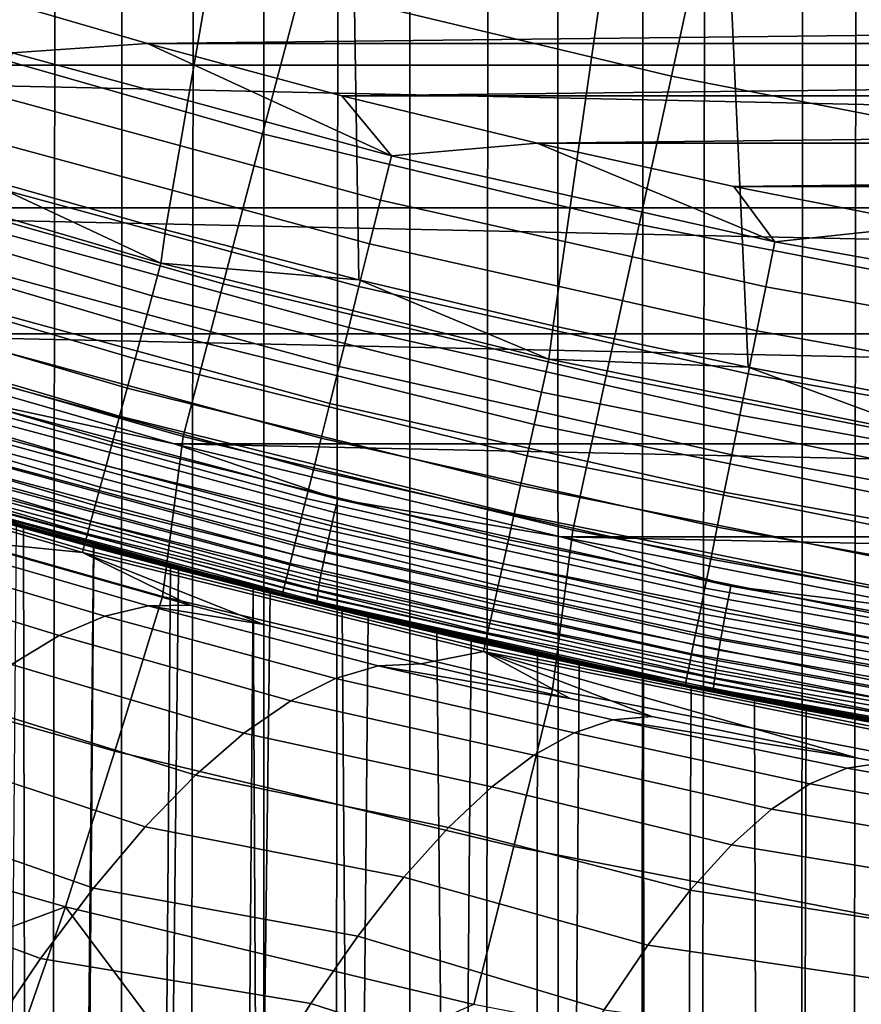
# Model space of a CAD drawing. Header units: metres. Extents: x -109 to 109, y -342 to 66.
# Tile 249 of 512: x -7.53 to -5.01, y -28.46 to -25.51. Entities that reach past the tile are written whole.
import ezdxf

# ---------------------------------------------------------------- set-up
doc = ezdxf.new("R2010")
doc.units = ezdxf.units.M
doc.layers.add('solid_K_24_62_16_000B91', color=7, linetype='CONTINUOUS')

msp = doc.modelspace()

# ---------------------------------------------------------------- linework, layer by layer
at = {"layer": 'solid_K_24_62_16_000B91'}
for points in [[(-8.202064, -282.248169, 11.412859), (-7.814703, -19.491804, -59.418682), (-7.420635, -19.645208, -59.769444), (-7.778174, -282.364227, 10.979774)], [(-7.778174, -278.337952, 26.006054), (-7.329813, -278.228241, 26.415499), (-7.225279, -19.717894, -42.756645), (-7.638022, -19.561712, -43.190308)], [(-7.778174, -282.364227, 10.979774), (-7.420635, -19.645208, -59.769444), (-7.006536, -19.796679, -60.101452), (-7.329813, -282.473938, 10.570329)], [(-7.329813, -278.228241, 26.415499), (-6.858388, -278.125214, 26.800016), (-6.799747, -19.868654, -42.351524), (-7.225279, -19.717894, -42.756645)], [(-7.329813, -282.473938, 10.570329), (-7.006536, -19.796679, -60.101452), (-6.574015, -19.944481, -60.413368), (-6.858388, -282.576965, 10.18581)], [(-6.858388, -278.125214, 26.800016), (-6.365384, -278.029175, 27.158398), (-6.363918, -20.01251, -41.975868), (-6.799747, -19.868654, -42.351524)], [(-6.858388, -282.576965, 10.18581), (-6.574015, -19.944481, -60.413368), (-6.124717, -20.087008, -60.704124), (-6.365384, -282.673004, 9.827429)], [(-6.365384, -278.029175, 27.158398), (-5.852353, -277.94046, 27.489513), (-5.920751, -20.148069, -41.630596), (-6.363918, -20.01251, -41.975868)], [(-6.365384, -282.673004, 9.827429), (-6.124717, -20.087008, -60.704124), (-5.660595, -20.222702, -60.972725), (-5.852353, -282.761719, 9.496313)], [(-5.852353, -277.94046, 27.489513), (-5.472381, -20.274443, -41.315632), (-5.920751, -20.148069, -41.630596)], [(-5.852353, -282.761719, 9.496313), (-5.660595, -20.222702, -60.972725), (-5.183332, -20.35026, -61.218571), (-5.320908, -282.842865, 9.193503)], [(-5.852353, -277.94046, 27.489513), (-5.320908, -277.859314, 27.792324), (-5.020024, -20.391159, -41.030163), (-5.472381, -20.274443, -41.315632)], [(-5.320908, -282.842865, 9.193503), (-5.183332, -20.35026, -61.218571), (-4.694345, -20.468588, -61.441338), (-4.772721, -282.916138, 8.919953)], [(-5.320908, -277.859314, 27.792324), (-4.772721, -277.786011, 28.065874), (-4.56498, -20.497828, -40.773479), (-5.020024, -20.391159, -41.030163)], [(-6.567932, -23.083811, 31), (-7.62691, -22.75588, 31), (-7.671885, -25.97732, 31), (-7.096266, -26.140425, 31)], [(-6.567932, -23.083811, 31), (-7.096266, -26.140425, 31), (-6.516818, -26.290873, 31)], [(-5.494714, -23.362534, 31), (-6.567932, -23.083811, 31), (-6.516818, -26.290873, 31), (-5.934221, -26.428467, 31)], [(-5.494714, -23.362534, 31), (-5.934221, -26.428467, 31), (-5.348525, -26.553194, 31)], [(-4.41003, -23.591347, 31), (-5.494714, -23.362534, 31), (-5.348525, -26.553194, 31), (-4.760422, -26.664907, 31)], [(-6.576376, -24.984503, -21.911274), (-5.484998, -25.246563, -21.911274), (-5.579104, -25.67972, -21.700735), (-6.689208, -25.413164, -21.700735)], [(-7.786686, -25.098644, -21.700735), (-6.689208, -25.413164, -21.700735), (-6.805009, -25.853109, -21.51676), (-7.921486, -25.533144, -21.51676)], [(10.46606, -25.646666, 35.462296), (-10.466138, -25.646633, 35.462303), (-11.563872, -25.170752, 35.567806)], [(11.563796, -25.170786, 35.567799), (10.46606, -25.646666, 35.462296), (-11.563872, -25.170752, 35.567806)], [(-5.484998, -25.246563, -21.911274), (-4.383266, -25.460972, -21.911274), (-4.45847, -25.897808, -21.700735), (-5.579104, -25.67972, -21.700735)], [(-7.729331, -25.412661, 84.926178), (-7.150262, -25.582058, 84.926178), (7.72934, -25.412657, 84.926178)], [(-7.556297, -25.609146, 84.919785), (-7.150262, -25.582058, 84.926178), (-7.729331, -25.412661, 84.926178)], [(-7.150262, -25.582058, 84.926178), (7.150271, -25.582056, 84.926178), (7.72934, -25.412657, 84.926178)], [(-6.689208, -25.413164, -21.700735), (-5.579104, -25.67972, -21.700735), (-5.675688, -26.124279, -21.51676), (-6.805009, -25.853109, -21.51676)], [(-7.921486, -25.533144, -21.51676), (-6.805009, -25.853109, -21.51676), (-6.923375, -26.302799, -21.359991), (-8.059273, -25.977268, -21.359991)], [(-7.556297, -25.609146, 84.919785), (-6.418994, -25.918385, 84.919785), (-7.150262, -25.582058, 84.926178)], [(-7.150262, -25.582058, 84.926178), (-6.567505, -25.73822, 84.926178), (7.150271, -25.582056, 84.926178)], [(-6.418994, -25.918385, 84.919785), (-6.567505, -25.73822, 84.926178), (-7.150262, -25.582058, 84.926178)], [(-6.567505, -25.73822, 84.926178), (6.567514, -25.738218, 84.926178), (7.150271, -25.582056, 84.926178)], [(-7.59526, -25.740862, 84.900612), (-6.452094, -26.051695, 84.900612), (-6.418994, -25.918385, 84.919785), (-7.556297, -25.609146, 84.919785)], [(9.349837, -26.074324, 35.367489), (-9.349916, -26.074295, 35.367493), (-10.466138, -25.646633, 35.462303)], [(10.46606, -25.646666, 35.462296), (9.349837, -26.074324, 35.367489), (-10.466138, -25.646633, 35.462303)], [(-5.579104, -25.67972, -21.700735), (-4.45847, -25.897808, -21.700735), (-4.535654, -26.346144, -21.51676), (-5.675688, -26.124279, -21.51676)], [(-7.633554, -25.870317, 84.868843), (-6.484624, -26.182716, 84.868843), (-6.452094, -26.051695, 84.900612), (-7.59526, -25.740862, 84.900612)], [(-6.567505, -25.73822, 84.926178), (-5.981362, -25.881077, 84.926178), (6.567514, -25.738218, 84.926178)], [(-6.418994, -25.918385, 84.919785), (-5.981362, -25.881077, 84.926178), (-6.567505, -25.73822, 84.926178)], [(-5.981362, -25.881077, 84.926178), (5.981372, -25.881073, 84.926178), (6.567514, -25.738218, 84.926178)], [(-7.670853, -25.996405, 84.824738), (-6.516309, -26.310331, 84.824738), (-6.484624, -26.182716, 84.868843), (-7.633554, -25.870317, 84.868843)], [(-6.805009, -25.853109, -21.51676), (-5.675688, -26.124279, -21.51676), (-5.774411, -26.578686, -21.359991), (-6.923375, -26.302799, -21.359991)], [(-8.290954, -25.998678, 30.979353), (-7.136703, -26.338919, 30.979353), (-7.11022, -26.241179, 30.994898), (-8.260187, -25.902201, 30.994898)], [(-8.260187, -25.902201, 30.994898), (-7.11022, -26.241179, 30.994898), (-7.671885, -25.97732, 31)], [(-6.418994, -25.918385, 84.919785), (-5.269127, -26.177013, 84.919785), (-5.981362, -25.881077, 84.926178)], [(-5.981362, -25.881077, 84.926178), (-5.392065, -26.010559, 84.926178), (5.981372, -25.881073, 84.926178)], [(-5.269127, -26.177013, 84.919785), (-5.392065, -26.010559, 84.926178), (-5.981362, -25.881077, 84.926178)], [(-5.392065, -26.010559, 84.926178), (5.392075, -26.010557, 84.926178), (5.981372, -25.881073, 84.926178)], [(-6.452094, -26.051695, 84.900612), (-5.296297, -26.311657, 84.900612), (-5.269127, -26.177013, 84.919785), (-6.418994, -25.918385, 84.919785)], [(-8.059273, -25.977268, -21.359991), (-6.923375, -26.302799, -21.359991), (-7.043893, -26.760662, -21.230976), (-8.199564, -26.429466, -21.230976)], [(-7.706836, -26.118048, 84.768677), (-6.546876, -26.433447, 84.768677), (-6.516309, -26.310331, 84.824738), (-7.670853, -25.996405, 84.824738)], [(-7.11022, -26.241179, 30.994898), (-7.096266, -26.140425, 31), (-7.671885, -25.97732, 31)], [(-8.321074, -26.093134, 30.953531), (-7.162631, -26.43461, 30.953531), (-7.136703, -26.338919, 30.979353), (-8.290954, -25.998678, 30.979353)], [(-5.392065, -26.010559, 84.926178), (-4.800052, -26.126579, 84.926178), (5.392075, -26.010557, 84.926178)], [(-5.269127, -26.177013, 84.919785), (-4.800052, -26.126579, 84.926178), (-5.392065, -26.010559, 84.926178)], [(-6.484624, -26.182716, 84.868843), (-5.323, -26.443991, 84.868843), (-5.296297, -26.311657, 84.900612), (-6.452094, -26.051695, 84.900612)], [(8.21716, -26.453129, 35.283508), (-8.21724, -26.453104, 35.283512), (-9.349916, -26.074295, 35.367493)], [(9.349837, -26.074324, 35.367489), (8.21716, -26.453129, 35.283508), (-9.349916, -26.074295, 35.367493)], [(-8.350235, -26.184578, 30.917698), (-7.187732, -26.52725, 30.917698), (-7.162631, -26.43461, 30.953531), (-8.321074, -26.093134, 30.953531)], [(-7.741197, -26.234207, 84.701141), (-6.576066, -26.551012, 84.701141), (-6.546876, -26.433447, 84.768677), (-7.706836, -26.118048, 84.768677)], [(-7.11022, -26.241179, 30.994898), (-6.516818, -26.290873, 31), (-7.096266, -26.140425, 31)], [(-5.675688, -26.124279, -21.51676), (-4.535654, -26.346144, -21.51676), (-4.614547, -26.804409, -21.359991), (-5.774411, -26.578686, -21.359991)], [(-5.269127, -26.177013, 84.919785), (-4.108945, -26.384527, 84.919785), (-4.800052, -26.126579, 84.926178)], [(-8.378129, -26.272047, 30.872234), (-7.211742, -26.615866, 30.872234), (-7.187732, -26.52725, 30.917698), (-8.350235, -26.184578, 30.917698)], [(-6.516309, -26.310331, 84.824738), (-5.349009, -26.572882, 84.824738), (-5.323, -26.443991, 84.868843), (-6.484624, -26.182716, 84.868843)], [(-5.296297, -26.311657, 84.900612), (-4.130133, -26.520241, 84.900612), (-4.108945, -26.384527, 84.919785), (-5.269127, -26.177013, 84.919785)], [(-7.773642, -26.343885, 84.622704), (-6.603627, -26.66202, 84.622704), (-6.576066, -26.551012, 84.701141), (-7.741197, -26.234207, 84.701141)], [(-7.136703, -26.338919, 30.979353), (-5.968575, -26.627941, 30.979353), (-5.946428, -26.529129, 30.994898), (-7.11022, -26.241179, 30.994898)], [(-7.11022, -26.241179, 30.994898), (-5.946428, -26.529129, 30.994898), (-6.516818, -26.290873, 31)], [(-8.404463, -26.354628, 30.817616), (-7.23441, -26.699526, 30.817616), (-7.211742, -26.615866, 30.872234), (-8.378129, -26.272047, 30.872234)], [(-5.946428, -26.529129, 30.994898), (-5.934221, -26.428467, 31), (-6.516818, -26.290873, 31)], [(-6.923375, -26.302799, -21.359991), (-5.774411, -26.578686, -21.359991), (-5.874928, -27.041351, -21.230976), (-7.043893, -26.760662, -21.230976)], [(-6.546876, -26.433447, 84.768677), (-5.374101, -26.697229, 84.768677), (-5.349009, -26.572882, 84.824738), (-6.516309, -26.310331, 84.824738)], [(-5.323, -26.443991, 84.868843), (-4.150956, -26.653625, 84.868843), (-4.130133, -26.520241, 84.900612), (-5.296297, -26.311657, 84.900612)], [(-7.803893, -26.44615, 84.534042), (-6.629325, -26.765522, 84.534042), (-6.603627, -26.66202, 84.622704), (-7.773642, -26.343885, 84.622704)], [(-7.162631, -26.43461, 30.953531), (-5.99026, -26.724684, 30.953531), (-5.968575, -26.627941, 30.979353), (-7.136703, -26.338919, 30.979353)], [(-8.428961, -26.43145, 30.754416), (-7.255498, -26.777353, 30.754416), (-7.23441, -26.699526, 30.817616), (-8.404463, -26.354628, 30.817616)], [(-8.451366, -26.501707, 30.683296), (-7.274784, -26.84853, 30.683296), (-7.255498, -26.777353, 30.754416), (-8.428961, -26.43145, 30.754416)], [(-8.199564, -26.429466, -21.230976), (-7.043893, -26.760662, -21.230976), (-7.105341, -27.24103, -21.130169), (-8.261792, -26.912867, -21.130169)], [(-7.187732, -26.52725, 30.917698), (-6.011252, -26.81834, 30.917698), (-5.99026, -26.724684, 30.953531), (-7.162631, -26.43461, 30.953531)], [(-6.576066, -26.551012, 84.701141), (-5.398061, -26.815969, 84.701141), (-5.374101, -26.697229, 84.768677), (-6.546876, -26.433447, 84.768677)], [(-5.946428, -26.529129, 30.994898), (-5.348525, -26.553194, 31), (-5.934221, -26.428467, 31)], [(7.070073, -26.78253, 35.210484), (-7.070153, -26.782509, 35.210487), (-8.21724, -26.453104, 35.283512)], [(-7.744676, -26.637363, 35.245506), (-8.21724, -26.453104, 35.283512), (-7.070153, -26.782509, 35.210487)], [(8.21716, -26.453129, 35.283508), (7.070073, -26.78253, 35.210484), (-8.21724, -26.453104, 35.283512)], [(-7.831692, -26.540125, 84.435905), (-6.65294, -26.860634, 84.435905), (-6.629325, -26.765522, 84.534042), (-7.803893, -26.44615, 84.534042)], [(-5.349009, -26.572882, 84.824738), (-4.171238, -26.783541, 84.824738), (-4.150956, -26.653625, 84.868843), (-5.323, -26.443991, 84.868843)], [(-8.471442, -26.564663, 30.605005), (-7.292065, -26.912312, 30.605005), (-7.274784, -26.84853, 30.683296), (-8.451366, -26.501707, 30.683296)], [(-7.211742, -26.615866, 30.872234), (-6.031332, -26.907927, 30.872234), (-6.011252, -26.81834, 30.917698), (-7.187732, -26.52725, 30.917698)], [(-5.968575, -26.627941, 30.979353), (-4.788842, -26.865185, 30.979353), (-4.771071, -26.765491, 30.994898), (-5.946428, -26.529129, 30.994898)], [(-5.946428, -26.529129, 30.994898), (-4.771071, -26.765491, 30.994898), (-5.348525, -26.553194, 31)], [(-7.856801, -26.625006, 84.32914), (-6.67427, -26.946543, 84.32914), (-6.65294, -26.860634, 84.435905), (-7.831692, -26.540125, 84.435905)], [(-6.603627, -26.66202, 84.622704), (-5.420686, -26.928087, 84.622704), (-5.398061, -26.815969, 84.701141), (-6.576066, -26.551012, 84.701141)], [(-4.771071, -26.765491, 30.994898), (-4.760422, -26.664907, 31), (-5.348525, -26.553194, 31)], [(-8.48898, -26.619658, 30.520365), (-7.307161, -26.968025, 30.520365), (-7.292065, -26.912312, 30.605005), (-8.471442, -26.564663, 30.605005)], [(-5.774411, -26.578686, -21.359991), (-4.614547, -26.804409, -21.359991), (-4.694874, -27.271004, -21.230976), (-5.874928, -27.041351, -21.230976)], [(-5.374101, -26.697229, 84.768677), (-4.190805, -26.908876, 84.768677), (-4.171238, -26.783541, 84.824738), (-5.349009, -26.572882, 84.824738)], [(-7.23441, -26.699526, 30.817616), (-6.05029, -26.992506, 30.817616), (-6.031332, -26.907927, 30.872234), (-7.211742, -26.615866, 30.872234)], [(-8.503795, -26.666113, 30.430262), (-7.319913, -27.015087, 30.430262), (-7.307161, -26.968025, 30.520365), (-8.48898, -26.619658, 30.520365)], [(-7.879005, -26.700068, 84.214653), (-6.693132, -27.022514, 84.214653), (-6.67427, -26.946543, 84.32914), (-7.856801, -26.625006, 84.32914)], [(-7.744676, -26.637363, 35.245506), (-6.579345, -26.948854, 35.176449), (-6.589152, -26.988964, 35.176167), (-7.756214, -26.677011, 35.245327)], [(-7.744676, -26.637363, 35.245506), (-7.070153, -26.782509, 35.210487), (-6.579345, -26.948854, 35.176449)], [(-5.99026, -26.724684, 30.953531), (-4.80624, -26.96279, 30.953531), (-4.788842, -26.865185, 30.979353), (-5.968575, -26.627941, 30.979353)], [(-8.51573, -26.703541, 30.335642), (-7.330187, -27.053005, 30.335642), (-7.319913, -27.015087, 30.430262), (-8.503795, -26.666113, 30.430262)], [(-7.756214, -26.677011, 35.245327), (-6.589152, -26.988964, 35.176167), (-6.598587, -27.028801, 35.181549), (-7.767313, -26.716404, 35.250805)], [(-6.629325, -26.765522, 84.534042), (-5.44178, -27.032625, 84.534042), (-5.420686, -26.928087, 84.622704), (-6.603627, -26.66202, 84.622704)], [(-7.312291, -27.093262, 77.754723), (-7.449033, -27.055891, 83.426178), (-8.652477, -26.694513, 83.426178), (-7.54467, -27.029308, 77.263092)], [(-7.940769, -26.908861, 83.562515), (-8.652477, -26.694513, 83.426178), (-7.449033, -27.055891, 83.426178)], [(-8.524662, -26.731548, 30.237499), (-7.337876, -27.081381, 30.237499), (-7.330187, -27.053005, 30.335642), (-8.51573, -26.703541, 30.335642)], [(-7.898115, -26.764669, 84.093422), (-6.709366, -27.087896, 84.093422), (-6.693132, -27.022514, 84.214653), (-7.879005, -26.700068, 84.214653)], [(-7.255498, -26.777353, 30.754416), (-6.067926, -27.071186, 30.754416), (-6.05029, -26.992506, 30.817616), (-7.23441, -26.699526, 30.817616)], [(-5.398061, -26.815969, 84.701141), (-4.20949, -27.028561, 84.701141), (-4.190805, -26.908876, 84.768677), (-5.374101, -26.697229, 84.768677)], [(-7.337876, -27.081381, 30.237499), (-8.524662, -26.731548, 30.237499), (-8.530497, -26.749844, 30.136866), (-7.342898, -27.099915, 30.136866)], [(-7.767313, -26.716404, 35.250805), (-6.598587, -27.028801, 35.181549), (-6.60747, -27.067614, 35.192493), (-7.777764, -26.754797, 35.261841)], [(-6.011252, -26.81834, 30.917698), (-4.823082, -27.05728, 30.917698), (-4.80624, -26.96279, 30.953531), (-5.99026, -26.724684, 30.953531)], [(-8.533173, -26.758228, 30.034899), (-7.345202, -27.108408, 30.034899), (-7.342898, -27.099915, 30.136866), (-8.530497, -26.749844, 30.136866)], [(-7.345202, -27.108408, 30.034899), (-8.533173, -26.758228, 30.034899), (-7.748179, -27.061058, 28.243742), (-7.708359, -27.072901, 28.230715)], [(-7.913968, -26.818258, 83.966492), (-6.722832, -27.142136, 83.966492), (-6.709366, -27.087896, 84.093422), (-7.898115, -26.764669, 84.093422)], [(-7.777764, -26.754797, 35.261841), (-6.60747, -27.067614, 35.192493), (-6.615633, -27.104664, 35.208794), (-7.787368, -26.791464, 35.278229)], [(-7.043893, -26.760662, -21.230976), (-5.874928, -27.041351, -21.230976), (-5.935935, -27.519526, -21.130169), (-7.105341, -27.24103, -21.130169)], [(-6.65294, -26.860634, 84.435905), (-5.461164, -27.128689, 84.435905), (-5.44178, -27.032625, 84.534042), (-6.629325, -26.765522, 84.534042)], [(-7.787368, -26.791464, 35.278229), (-6.615633, -27.104664, 35.208794), (-6.622921, -27.139252, 35.230141), (-7.795943, -26.825706, 35.299652)], [(-7.274784, -26.84853, 30.683296), (-6.084055, -27.143145, 30.683296), (-6.067926, -27.071186, 30.754416), (-7.255498, -26.777353, 30.754416)], [(5.910622, -27.062046, 35.148514), (-5.910703, -27.062027, 35.148518), (-7.070153, -26.782509, 35.210487)], [(-6.579345, -26.948854, 35.176449), (-7.070153, -26.782509, 35.210487), (-5.910703, -27.062027, 35.148518)], [(7.070073, -26.78253, 35.210484), (5.910622, -27.062046, 35.148514), (-7.070153, -26.782509, 35.210487)], [(-8.169472, -26.846638, 70.268143), (-8.279671, -26.812775, 70.720749), (-8.307555, -26.804127, 35.576492), (-7.147926, -27.13719, 35.503445)], [(-7.833119, -26.944347, 35.506618), (-7.147926, -27.13719, 35.503445), (-8.307555, -26.804127, 35.576492)], [(-7.926426, -26.860376, 83.834938), (-6.733416, -27.184763, 83.834938), (-6.722832, -27.142136, 83.966492), (-7.913968, -26.818258, 83.966492)], [(-6.031332, -26.907927, 30.872234), (-4.839194, -27.147665, 30.872234), (-4.823082, -27.05728, 30.917698), (-6.011252, -26.81834, 30.917698)], [(-5.420686, -26.928087, 84.622704), (-4.227133, -27.141569, 84.622704), (-4.20949, -27.028561, 84.701141), (-5.398061, -26.815969, 84.701141)], [(-8.038239, -26.886316, 69.827438), (-8.169472, -26.846638, 70.268143), (-7.147926, -27.13719, 35.503445)], [(-7.795943, -26.825706, 35.299652), (-6.622921, -27.139252, 35.230141), (-6.629197, -27.170719, 35.256126), (-7.803326, -26.856878, 35.325706)], [(-7.292065, -26.912312, 30.605005), (-6.098508, -27.207626, 30.605005), (-6.084055, -27.143145, 30.683296), (-7.274784, -26.84853, 30.683296)], [(-7.935386, -26.890665, 83.699898), (-6.741027, -27.215416, 83.699898), (-6.733416, -27.184763, 83.834938), (-7.926426, -26.860376, 83.834938)], [(-7.809378, -26.88439, 35.355896), (-6.634341, -27.198473, 35.286266), (-6.638257, -27.221987, 35.319984), (-7.813985, -26.907717, 35.389656)], [(-7.803326, -26.856878, 35.325706), (-6.629197, -27.170719, 35.256126), (-6.634341, -27.198473, 35.286266), (-7.809378, -26.88439, 35.355896)], [(-6.67427, -26.946543, 84.32914), (-5.478673, -27.215456, 84.32914), (-5.461164, -27.128689, 84.435905), (-6.65294, -26.860634, 84.435905)], [(-7.105341, -27.24103, -21.130169), (-7.248301, -27.705347, -21.057917), (-8.431179, -27.368584, -21.057917), (-8.261792, -26.912867, -21.130169)], [(-7.886382, -26.931358, 69.398819), (-8.038239, -26.886316, 69.827438), (-7.147926, -27.13719, 35.503445)], [(-7.940769, -26.908861, 83.562515), (-6.7456, -27.233833, 83.562515), (-6.741027, -27.215416, 83.699898), (-7.935386, -26.890665, 83.699898)], [(-7.940769, -26.908861, 83.562515), (-7.449033, -27.055891, 83.426178), (-6.7456, -27.233833, 83.562515)], [(-7.813985, -26.907717, 35.389656), (-6.638257, -27.221987, 35.319984), (-6.640869, -27.240812, 35.356644), (-7.817058, -26.92642, 35.426342)], [(-7.307161, -26.968025, 30.520365), (-6.111133, -27.26395, 30.520365), (-6.098508, -27.207626, 30.605005), (-7.292065, -26.912312, 30.605005)], [(-6.05029, -26.992506, 30.817616), (-4.854404, -27.232998, 30.817616), (-4.839194, -27.147665, 30.872234), (-6.031332, -26.907927, 30.872234)], [(-7.71441, -26.981243, 68.982872), (-7.886382, -26.931358, 69.398819), (-7.147926, -27.13719, 35.503445)], [(-6.642128, -27.254597, 35.395546), (-6.654617, -27.259996, 35.436642), (-7.833119, -26.944347, 35.506618), (-7.81854, -26.940145, 35.465256)], [(-7.817058, -26.92642, 35.426342), (-6.640869, -27.240812, 35.356644), (-6.642128, -27.254597, 35.395546), (-7.81854, -26.940145, 35.465256)], [(-5.44178, -27.032625, 84.534042), (-4.243583, -27.246939, 84.534042), (-4.227133, -27.141569, 84.622704), (-5.420686, -26.928087, 84.622704)], [(-6.654617, -27.259996, 35.436642), (-7.147926, -27.13719, 35.503445), (-7.833119, -26.944347, 35.506618)], [(-7.319913, -27.015087, 30.430262), (-6.121798, -27.311531, 30.430262), (-6.111133, -27.26395, 30.520365), (-7.307161, -26.968025, 30.520365)], [(-6.693132, -27.022514, 84.214653), (-5.494157, -27.292187, 84.214653), (-5.478673, -27.215456, 84.32914), (-6.67427, -26.946543, 84.32914)], [(-6.579345, -26.948854, 35.176449), (-5.400993, -27.209501, 35.118668), (-5.409048, -27.249998, 35.118298), (-6.589152, -26.988964, 35.176167)], [(-6.579345, -26.948854, 35.176449), (-5.910703, -27.062027, 35.148518), (-5.400993, -27.209501, 35.118668)], [(-7.522687, -27.035458, 68.57988), (-7.71441, -26.981243, 68.982872), (-7.147926, -27.13719, 35.503445)], [(-7.479955, -47.646217, 78.102333), (-7.684733, -47.367954, 78.419319), (-7.71441, -26.981243, 68.982872), (-7.522687, -27.035458, 68.57988)], [(-6.589152, -26.988964, 35.176167), (-5.409048, -27.249998, 35.118298), (-5.416796, -27.290209, 35.123596), (-6.598587, -27.028801, 35.181549)], [(-6.067926, -27.071186, 30.754416), (-4.868554, -27.31238, 30.754416), (-4.854404, -27.232998, 30.817616), (-6.05029, -26.992506, 30.817616)], [(-7.684733, -44.297638, 85.003624), (-7.479955, -44.233681, 85.42054), (-7.312291, -27.093262, 77.754723), (-7.54467, -27.029308, 77.263092)], [(-7.330187, -27.053005, 30.335642), (-6.130391, -27.349865, 30.335642), (-6.121798, -27.311531, 30.430262), (-7.319913, -27.015087, 30.430262)], [(-6.709366, -27.087896, 84.093422), (-5.507483, -27.358225, 84.093422), (-5.494157, -27.292187, 84.214653), (-6.693132, -27.022514, 84.214653)], [(-6.598587, -27.028801, 35.181549), (-5.416796, -27.290209, 35.123596), (-5.424091, -27.329372, 35.13446), (-6.60747, -27.067614, 35.192493)], [(-7.311672, -27.093428, 68.190369), (-7.522687, -27.035458, 68.57988), (-7.147926, -27.13719, 35.503445)], [(-7.479955, -47.646217, 78.102333), (-7.522687, -27.035458, 68.57988), (-7.311672, -27.093428, 68.190369)], [(-6.179378, -27.37454, 79.544167), (-6.230587, -27.362913, 83.426178), (-7.449033, -27.055891, 83.426178), (-6.488937, -27.302652, 79.128632)], [(-6.7456, -27.233833, 83.562515), (-7.449033, -27.055891, 83.426178), (-6.230587, -27.362913, 83.426178)], [(-6.782544, -27.231045, 78.690147), (-6.488937, -27.302652, 79.128632), (-7.449033, -27.055891, 83.426178)], [(-7.057652, -27.160877, 78.231361), (-6.782544, -27.231045, 78.690147), (-7.449033, -27.055891, 83.426178)], [(-7.312291, -27.093262, 77.754723), (-7.057652, -27.160877, 78.231361), (-7.449033, -27.055891, 83.426178)], [(-7.337876, -27.081381, 30.237499), (-6.136821, -27.37855, 30.237499), (-6.130391, -27.349865, 30.335642), (-7.330187, -27.053005, 30.335642)], [(-5.874928, -27.041351, -21.230976), (-4.694874, -27.271004, -21.230976), (-4.755707, -27.747845, -21.130169), (-5.935935, -27.519526, -21.130169)], [(-5.461164, -27.128689, 84.435905), (-4.258699, -27.343765, 84.435905), (-4.243583, -27.246939, 84.534042), (-5.44178, -27.032625, 84.534042)], [(-7.278347, -27.299374, 26.94693), (-7.147963, -27.268812, 27.477551), (-7.832411, -27.070992, 27.710478), (-7.96387, -27.095648, 27.192711)], [(-7.147963, -27.268812, 27.477551), (-7.022245, -27.266884, 28.009947), (-7.708359, -27.072901, 28.230715), (-7.832411, -27.070992, 27.710478)], [(-7.345202, -27.108408, 30.034899), (-7.708359, -27.072901, 28.230715), (-7.022245, -27.266884, 28.009947)], [(-6.136821, -27.37855, 30.237499), (-7.337876, -27.081381, 30.237499), (-7.342898, -27.099915, 30.136866), (-6.141021, -27.397287, 30.136866)], [(-6.722832, -27.142136, 83.966492), (-5.518537, -27.413006, 83.966492), (-5.507483, -27.358225, 84.093422), (-6.709366, -27.087896, 84.093422)], [(-6.60747, -27.067614, 35.192493), (-5.424091, -27.329372, 35.13446), (-5.430796, -27.366747, 35.150692), (-6.615633, -27.104664, 35.208794)], [(-6.084055, -27.143145, 30.683296), (-4.881495, -27.384979, 30.683296), (-4.868554, -27.31238, 30.754416), (-6.067926, -27.071186, 30.754416)], [(4.740863, -27.291283, 35.097694), (-4.740945, -27.291267, 35.097698), (-5.910703, -27.062027, 35.148518)], [(-5.400993, -27.209501, 35.118668), (-5.910703, -27.062027, 35.148518), (-4.740945, -27.291267, 35.097698)], [(5.910622, -27.062046, 35.148514), (4.740863, -27.291283, 35.097694), (-5.910703, -27.062027, 35.148518)], [(-7.415263, -27.357977, 26.420326), (-7.278347, -27.299374, 26.94693), (-7.96387, -27.095648, 27.192711), (-8.102237, -27.146925, 26.678709)], [(-7.479955, -44.233681, 85.42054), (-7.251656, -44.185364, 85.836037), (-7.057652, -27.160877, 78.231361), (-7.312291, -27.093262, 77.754723)], [(-7.479955, -47.646217, 78.102333), (-7.311672, -27.093428, 68.190369), (-7.081681, -27.154596, 67.814659), (-7.251656, -47.933449, 77.798248)], [(-7.345202, -27.108408, 30.034899), (-6.142948, -27.405874, 30.034899), (-6.141021, -27.397287, 30.136866), (-7.342898, -27.099915, 30.136866)], [(-7.345202, -27.108408, 30.034899), (-7.022245, -27.266884, 28.009947), (-6.801655, -27.32522, 27.941139)], [(-6.142948, -27.405874, 30.034899), (-7.345202, -27.108408, 30.034899), (-6.801655, -27.32522, 27.941139), (-6.33035, -27.443363, 27.798111)], [(-7.081681, -27.154596, 67.814659), (-7.311672, -27.093428, 68.190369), (-7.147926, -27.13719, 35.503445)], [(-6.615633, -27.104664, 35.208794), (-5.430796, -27.366747, 35.150692), (-5.436781, -27.401621, 35.171974), (-6.622921, -27.139252, 35.230141)], [(-7.558325, -27.444458, 25.899225), (-7.415263, -27.357977, 26.420326), (-8.102237, -27.146925, 26.678709), (-8.247139, -27.224686, 26.169861)], [(-6.83324, -27.218325, 67.453407), (-7.081681, -27.154596, 67.814659), (-7.147926, -27.13719, 35.503445), (-5.975782, -27.419823, 35.441456)], [(-6.654617, -27.259996, 35.436642), (-5.975782, -27.419823, 35.441456), (-7.147926, -27.13719, 35.503445)], [(-6.733416, -27.184763, 83.834938), (-5.527225, -27.45606, 83.834938), (-5.518537, -27.413006, 83.966492), (-6.722832, -27.142136, 83.966492)], [(-6.622921, -27.139252, 35.230141), (-5.436781, -27.401621, 35.171974), (-5.441936, -27.433338, 35.197906), (-6.629197, -27.170719, 35.256126)], [(-6.098508, -27.207626, 30.605005), (-4.893092, -27.450033, 30.605005), (-4.881495, -27.384979, 30.683296), (-6.084055, -27.143145, 30.683296)], [(-5.478673, -27.215456, 84.32914), (-4.272353, -27.431223, 84.32914), (-4.258699, -27.343765, 84.435905), (-5.461164, -27.128689, 84.435905)], [(-7.251656, -47.933449, 77.798248), (-7.081681, -27.154596, 67.814659), (-6.83324, -27.218325, 67.453407), (-7, -48.228878, 77.508492)], [(-7.251656, -44.185364, 85.836037), (-7, -44.153297, 86.248604), (-6.782544, -27.231045, 78.690147), (-7.057652, -27.160877, 78.231361)], [(-6.629197, -27.170719, 35.256126), (-5.441936, -27.433338, 35.197906), (-5.44616, -27.461294, 35.228001), (-6.634341, -27.198473, 35.286266)], [(-6.741027, -27.215416, 83.699898), (-5.533472, -27.48702, 83.699898), (-5.527225, -27.45606, 83.834938), (-6.733416, -27.184763, 83.834938)], [(-6.634341, -27.198473, 35.286266), (-5.44616, -27.461294, 35.228001), (-5.449376, -27.484962, 35.261684), (-6.638257, -27.221987, 35.319984)], [(-6.111133, -27.26395, 30.520365), (-4.903222, -27.506861, 30.520365), (-4.893092, -27.450033, 30.605005), (-6.098508, -27.207626, 30.605005)], [(-5.400993, -27.209501, 35.118668), (-4.211937, -27.418732, 35.072281), (-4.21822, -27.459541, 35.071842), (-5.409048, -27.249998, 35.118298)], [(-5.400993, -27.209501, 35.118668), (-4.740945, -27.291267, 35.097698), (-4.211937, -27.418732, 35.072281)], [(-7, -48.228878, 77.508492), (-6.83324, -27.218325, 67.453407), (-6.69578, -53.841797, 79.668755), (-7, -53.666725, 80.044197)], [(-7, -44.153297, 86.248604), (-6.69578, -49.416073, 89.159752), (-6.488937, -27.302652, 79.128632), (-6.782544, -27.231045, 78.690147)], [(-6.566681, -27.284016, 67.106995), (-6.83324, -27.218325, 67.453407), (-5.975782, -27.419823, 35.441456)], [(-6.367079, -54.008778, 79.310661), (-6.69578, -53.841797, 79.668755), (-6.83324, -27.218325, 67.453407), (-6.566681, -27.284016, 67.106995)], [(-6.7456, -27.233833, 83.562515), (-5.537226, -27.505623, 83.562515), (-5.533472, -27.48702, 83.699898), (-6.741027, -27.215416, 83.699898)], [(-6.7456, -27.233833, 83.562515), (-6.230587, -27.362913, 83.426178), (-5.537226, -27.505623, 83.562515)], [(-6.638257, -27.221987, 35.319984), (-5.449376, -27.484962, 35.261684), (-5.451521, -27.503893, 35.298317), (-6.640869, -27.240812, 35.356644)], [(-5.494157, -27.292187, 84.214653), (-4.284427, -27.508564, 84.214653), (-4.272353, -27.431223, 84.32914), (-5.478673, -27.215456, 84.32914)], [(-5.935935, -27.519526, -21.130169), (-6.052054, -27.991013, -21.057917), (-7.248301, -27.705347, -21.057917), (-7.105341, -27.24103, -21.130169)], [(-6.801655, -27.32522, 27.941139), (-7.022245, -27.266884, 28.009947), (-7.147963, -27.268812, 27.477551)], [(-5.452556, -27.517727, 35.337212), (-5.462878, -27.524132, 35.378082), (-6.654617, -27.259996, 35.436642), (-6.642128, -27.254597, 35.395546)], [(-5.462878, -27.524132, 35.378082), (-5.975782, -27.419823, 35.441456), (-6.654617, -27.259996, 35.436642)], [(-6.640869, -27.240812, 35.356644), (-5.451521, -27.503893, 35.298317), (-5.452556, -27.517727, 35.337212), (-6.642128, -27.254597, 35.395546)], [(-6.121798, -27.311531, 30.430262), (-4.911778, -27.554865, 30.430262), (-4.903222, -27.506861, 30.520365), (-6.111133, -27.26395, 30.520365)], [(-5.409048, -27.249998, 35.118298), (-4.21822, -27.459541, 35.071842), (-4.224265, -27.500051, 35.077076), (-5.416796, -27.290209, 35.123596)], [(-6.586458, -27.486702, 26.703127), (-6.458208, -27.44935, 27.250124), (-7.147963, -27.268812, 27.477551), (-7.278347, -27.299374, 26.94693)], [(-6.458208, -27.44935, 27.250124), (-6.33035, -27.443363, 27.798111), (-6.801655, -27.32522, 27.941139), (-7.147963, -27.268812, 27.477551)], [(-6.282512, -27.351007, 66.776009), (-6.566681, -27.284016, 67.106995), (-5.975782, -27.419823, 35.441456)], [(-6.015099, -54.167057, 78.97123), (-6.367079, -54.008778, 79.310661), (-6.566681, -27.284016, 67.106995), (-6.282512, -27.351007, 66.776009)], [(-5.507483, -27.358225, 84.093422), (-4.294818, -27.575127, 84.093422), (-4.284427, -27.508564, 84.214653), (-5.494157, -27.292187, 84.214653)], [(-5.416796, -27.290209, 35.123596), (-4.224265, -27.500051, 35.077076), (-4.229956, -27.539497, 35.087879), (-5.424091, -27.329372, 35.13446)], [(-6.720882, -27.55389, 26.16048), (-6.586458, -27.486702, 26.703127), (-7.278347, -27.299374, 26.94693), (-7.415263, -27.357977, 26.420326)], [(-6.69578, -49.416073, 89.159752), (-6.367079, -49.249092, 89.517845), (-6.179378, -27.37454, 79.544167), (-6.488937, -27.302652, 79.128632)], [(-6.130391, -27.349865, 30.335642), (-4.918673, -27.59354, 30.335642), (-4.911778, -27.554865, 30.430262), (-6.121798, -27.311531, 30.430262)], [(-5.981127, -27.418655, 66.460915), (-6.282512, -27.351007, 66.776009), (-5.975782, -27.419823, 35.441456)], [(-6.015099, -54.167057, 78.97123), (-6.282512, -27.351007, 66.776009), (-5.981127, -27.418655, 66.460915)], [(-6.136821, -27.37855, 30.237499), (-4.923832, -27.62248, 30.237499), (-4.918673, -27.59354, 30.335642), (-6.130391, -27.349865, 30.335642)], [(-5.424091, -27.329372, 35.13446), (-4.229956, -27.539497, 35.087879), (-4.235186, -27.577131, 35.10405), (-5.430796, -27.366747, 35.150692)], [(-7.248301, -27.705347, -21.057917), (-7.396362, -28.171846, -21.014477), (-8.607148, -27.825817, -21.014477), (-8.431179, -27.368584, -21.057917)], [(-6.861078, -27.650715, 25.623806), (-6.720882, -27.55389, 26.16048), (-7.415263, -27.357977, 26.420326), (-7.558325, -27.444458, 25.899225)], [(-6.367079, -49.249092, 89.517845), (-6.015099, -49.090809, 89.857277), (-5.855833, -27.445744, 79.935478), (-6.179378, -27.37454, 79.544167)], [(-4.821187, -27.646744, 80.955307), (-4.999594, -27.61496, 83.426178), (-6.230587, -27.362913, 83.426178), (-5.174719, -27.582607, 80.641693)], [(-5.537226, -27.505623, 83.562515), (-6.230587, -27.362913, 83.426178), (-4.999594, -27.61496, 83.426178)], [(-5.520287, -27.515368, 80.301567), (-5.174719, -27.582607, 80.641693), (-6.230587, -27.362913, 83.426178)], [(-5.855833, -27.445744, 79.935478), (-5.520287, -27.515368, 80.301567), (-6.230587, -27.362913, 83.426178)], [(-6.179378, -27.37454, 79.544167), (-5.855833, -27.445744, 79.935478), (-6.230587, -27.362913, 83.426178)], [(-4.923832, -27.62248, 30.237499), (-6.136821, -27.37855, 30.237499), (-6.141021, -27.397287, 30.136866), (-4.927203, -27.641386, 30.136866)], [(-5.518537, -27.413006, 83.966492), (-4.303439, -27.630342, 83.966492), (-4.294818, -27.575127, 84.093422), (-5.507483, -27.358225, 84.093422)], [(-5.430796, -27.366747, 35.150692), (-4.235186, -27.577131, 35.10405), (-4.239856, -27.612238, 35.125282), (-5.436781, -27.401621, 35.171974)], [(-6.142948, -27.405874, 30.034899), (-6.33035, -27.443363, 27.798111), (-5.883143, -27.54735, 27.667797)], [(-6.142948, -27.405874, 30.034899), (-4.92875, -27.650049, 30.034899), (-4.927203, -27.641386, 30.136866), (-6.141021, -27.397287, 30.136866)], [(-6.142948, -27.405874, 30.034899), (-5.883143, -27.54735, 27.667797), (-5.638107, -27.600994, 27.599026)], [(-6.142948, -27.405874, 30.034899), (-5.638107, -27.600994, 27.599026), (-5.019701, -27.725983, 27.434187)], [(-4.92875, -27.650049, 30.034899), (-6.142948, -27.405874, 30.034899), (-5.019701, -27.725983, 27.434187), (-4.945411, -27.74, 27.415297)], [(-5.527225, -27.45606, 83.834938), (-4.310214, -27.673738, 83.834938), (-4.303439, -27.630342, 83.966492), (-5.518537, -27.413006, 83.966492)], [(-5.436781, -27.401621, 35.171974), (-4.239856, -27.612238, 35.125282), (-4.243876, -27.644154, 35.151169), (-5.441936, -27.433338, 35.197906)], [(-7.006627, -27.776888, 25.094709), (-6.861078, -27.650715, 25.623806), (-7.558325, -27.444458, 25.899225), (-7.707128, -27.558571, 25.385099)], [(-5.883143, -27.54735, 27.667797), (-6.33035, -27.443363, 27.798111), (-6.458208, -27.44935, 27.250124)], [(-5.641127, -54.316059, 78.651703), (-6.015099, -54.167057, 78.97123), (-5.981127, -27.418655, 66.460915), (-5.663084, -27.486269, 66.162331)], [(-6.015099, -49.090809, 89.857277), (-5.641127, -48.941811, 90.176811), (-5.520287, -27.515368, 80.301567), (-5.855833, -27.445744, 79.935478)], [(-5.663084, -27.486269, 66.162331), (-5.981127, -27.418655, 66.460915), (-5.975782, -27.419823, 35.441456)], [(-5.329586, -27.553032, 65.881355), (-5.663084, -27.486269, 66.162331), (-5.975782, -27.419823, 35.441456), (-4.793202, -27.651617, 35.390621)], [(-5.462878, -27.524132, 35.378082), (-4.793202, -27.651617, 35.390621), (-5.975782, -27.419823, 35.441456)], [(-5.441936, -27.433338, 35.197906), (-4.243876, -27.644154, 35.151169), (-4.247173, -27.672274, 35.181229), (-5.44616, -27.461294, 35.228001)], [(-5.754709, -27.610714, 27.068581), (-6.458208, -27.44935, 27.250124), (-6.586458, -27.486702, 26.703127), (-5.870568, -27.649799, 26.53895)], [(-5.754709, -27.610714, 27.068581), (-5.638107, -27.600994, 27.599026), (-5.883143, -27.54735, 27.667797), (-6.458208, -27.44935, 27.250124)], [(-5.533472, -27.48702, 83.699898), (-4.315085, -27.704945, 83.699898), (-4.310214, -27.673738, 83.834938), (-5.527225, -27.45606, 83.834938)], [(-5.44616, -27.461294, 35.228001), (-4.247173, -27.672274, 35.181229), (-4.249681, -27.696066, 35.214882), (-5.449376, -27.484962, 35.261684)], [(-5.870568, -27.649799, 26.53895), (-6.586458, -27.486702, 26.703127), (-6.720882, -27.55389, 26.16048), (-5.99154, -27.716831, 26.013277)], [(-5.24653, -54.455235, 78.353233), (-5.641127, -54.316059, 78.651703), (-5.663084, -27.486269, 66.162331), (-5.329586, -27.553032, 65.881355)], [(-5.537226, -27.505623, 83.562515), (-4.318013, -27.723694, 83.562515), (-4.315085, -27.704945, 83.699898), (-5.533472, -27.48702, 83.699898)], [(-5.451521, -27.503893, 35.298317), (-4.251355, -27.715078, 35.251499), (-4.252162, -27.728952, 35.290382), (-5.452556, -27.517727, 35.337212)], [(-5.449376, -27.484962, 35.261684), (-4.249681, -27.696066, 35.214882), (-4.251355, -27.715078, 35.251499), (-5.451521, -27.503893, 35.298317)], [(-4.755707, -27.747845, -21.130169), (-4.844646, -28.225052, -21.057917), (-6.052054, -27.991013, -21.057917), (-5.935935, -27.519526, -21.130169)], [(-5.641127, -48.941811, 90.176811), (-5.24653, -48.802635, 90.475273), (-5.174719, -27.582607, 80.641693), (-5.520287, -27.515368, 80.301567)], [(-5.537226, -27.505623, 83.562515), (-4.999594, -27.61496, 83.426178), (-4.318013, -27.723694, 83.562515)], [(-4.252162, -27.728952, 35.290382), (-4.260255, -27.736168, 35.331074), (-5.462878, -27.524132, 35.378082), (-5.452556, -27.517727, 35.337212)], [(-4.260255, -27.736168, 35.331074), (-4.793202, -27.651617, 35.390621), (-5.462878, -27.524132, 35.378082)], [(-7.157094, -27.93203, 24.574768), (-7.006627, -27.776888, 25.094709), (-7.707128, -27.558571, 25.385099), (-7.861253, -27.699997, 24.8794)], [(-5.99154, -27.716831, 26.013277), (-6.720882, -27.55389, 26.16048), (-6.861078, -27.650715, 25.623806), (-6.11729, -27.811625, 25.493025)], [(-4.98126, -27.61828, 65.618439), (-5.329586, -27.553032, 65.881355), (-4.793202, -27.651617, 35.390621)], [(-4.832751, -54.584076, 78.076935), (-5.24653, -54.455235, 78.353233), (-5.329586, -27.553032, 65.881355), (-4.98126, -27.61828, 65.618439)], [(-5.24653, -48.802635, 90.475273), (-4.832751, -48.673794, 90.751579), (-4.821187, -27.646744, 80.955307), (-5.174719, -27.582607, 80.641693)], [(-5.163786, -27.802647, 26.312981), (-5.053243, -27.755974, 26.863079), (-5.754709, -27.610714, 27.068581), (-5.870568, -27.649799, 26.53895)], [(-5.019701, -27.725983, 27.434187), (-5.638107, -27.600994, 27.599026), (-5.754709, -27.610714, 27.068581)], [(-5.053243, -27.755974, 26.863079), (-4.945411, -27.74, 27.415297), (-5.019701, -27.725983, 27.434187), (-5.754709, -27.610714, 27.068581)], [(-6.11729, -27.811625, 25.493025), (-6.861078, -27.650715, 25.623806), (-7.006627, -27.776888, 25.094709), (-6.247465, -27.933912, 24.979645)], [(-5.279085, -27.87941, 25.767254), (-5.163786, -27.802647, 26.312981), (-5.870568, -27.649799, 26.53895), (-5.99154, -27.716831, 26.013277)], [(-7.312029, -28.115677, 24.06554), (-7.157094, -27.93203, 24.574768), (-7.861253, -27.699997, 24.8794), (-8.020265, -27.868332, 24.383551)], [(-6.052054, -27.991013, -21.057917), (-6.171751, -28.465218, -21.014477), (-7.396362, -28.171846, -21.014477), (-7.248301, -27.705347, -21.057917)], [(-5.398796, -27.986038, 25.227528), (-5.279085, -27.87941, 25.767254), (-5.99154, -27.716831, 26.013277), (-6.11729, -27.811625, 25.493025)], [(-4.338956, -27.880995, 26.710281), (-4.246089, -27.861528, 27.247952), (-4.945411, -27.74, 27.415297), (-5.053243, -27.755974, 26.863079)], [(-4.338956, -27.880995, 26.710281), (-5.053243, -27.755974, 26.863079), (-5.163786, -27.802647, 26.312981), (-4.434781, -27.929209, 26.174883)], [(-6.247465, -27.933912, 24.979645), (-7.006627, -27.776888, 25.094709), (-7.157094, -27.93203, 24.574768), (-6.381705, -28.083357, 24.474564)], [(-8.607148, -27.825817, -21.014477), (-7.396362, -28.171846, -21.014477), (-8.182777, -28.463772, -21)], [(-5.522559, -28.12221, 24.695414), (-5.398796, -27.986038, 25.227528), (-6.11729, -27.811625, 25.493025), (-6.247465, -27.933912, 24.979645)], [(-4.434781, -27.929209, 26.174883), (-5.163786, -27.802647, 26.312981), (-5.279085, -27.87941, 25.767254), (-4.534438, -28.005829, 25.643511)], [(-7.47097, -28.327284, 23.568544), (-7.312029, -28.115677, 24.06554), (-8.020265, -27.868332, 24.383551), (-8.183714, -28.063105, 23.898956)], [(-4.534438, -28.005829, 25.643511), (-5.279085, -27.87941, 25.767254), (-5.398796, -27.986038, 25.227528), (-4.637648, -28.110645, 25.117659)], [(-6.381705, -28.083357, 24.474564), (-7.157094, -27.93203, 24.574768), (-7.312029, -28.115677, 24.06554), (-6.519635, -28.259539, 23.979191)], [(-5.650006, -28.287519, 24.172504), (-5.522559, -28.12221, 24.695414), (-6.247465, -27.933912, 24.979645), (-6.381705, -28.083357, 24.474564)], [(-4.844646, -28.225052, -21.057917), (-4.935603, -28.705381, -21.014477), (-6.171751, -28.465218, -21.014477), (-6.052054, -27.991013, -21.057917)], [(-4.637648, -28.110645, 25.117659), (-5.398796, -27.986038, 25.227528), (-5.522559, -28.12221, 24.695414), (-4.744121, -28.243357, 24.598804)], [(-7.633441, -28.566214, 23.085264), (-7.47097, -28.327284, 23.568544), (-8.183714, -28.063105, 23.898956), (-8.351139, -28.283764, 23.426981)], [(-5.780756, -28.481472, 23.66036), (-5.650006, -28.287519, 24.172504), (-6.381705, -28.083357, 24.474564), (-6.519635, -28.259539, 23.979191)], [(-6.519635, -28.259539, 23.979191), (-7.312029, -28.115677, 24.06554), (-7.47097, -28.327284, 23.568544), (-6.660871, -28.461971, 23.494904)], [(-4.744121, -28.243357, 24.598804), (-5.522559, -28.12221, 24.695414), (-5.650006, -28.287519, 24.172504), (-4.853557, -28.403597, 24.088406)], [(-7.396362, -28.171846, -21.014477), (-7.55845, -28.635887, -21), (-8.182777, -28.463772, -21)], [(-7.396362, -28.171846, -21.014477), (-6.930716, -28.794258, -21), (-7.55845, -28.635887, -21)], [(-7.396362, -28.171846, -21.014477), (-6.171751, -28.465218, -21.014477), (-6.930716, -28.794258, -21)], [(-5.914419, -28.703489, 23.160511), (-5.780756, -28.481472, 23.66036), (-6.519635, -28.259539, 23.979191), (-6.660871, -28.461971, 23.494904)], [(-4.853557, -28.403597, 24.088406), (-5.650006, -28.287519, 24.172504), (-5.780756, -28.481472, 23.66036), (-4.965648, -28.59091, 23.587898)], [(-6.660871, -28.461971, 23.494904), (-7.47097, -28.327284, 23.568544), (-7.633441, -28.566214, 23.085264), (-6.805019, -28.690086, 23.023054)], [(-6.050593, -28.952908, 22.674454), (-5.914419, -28.703489, 23.160511), (-6.660871, -28.461971, 23.494904), (-6.805019, -28.690086, 23.023054)]]:
    msp.add_3dface(points, dxfattribs=at)

doc.saveas('drawing.dxf')
